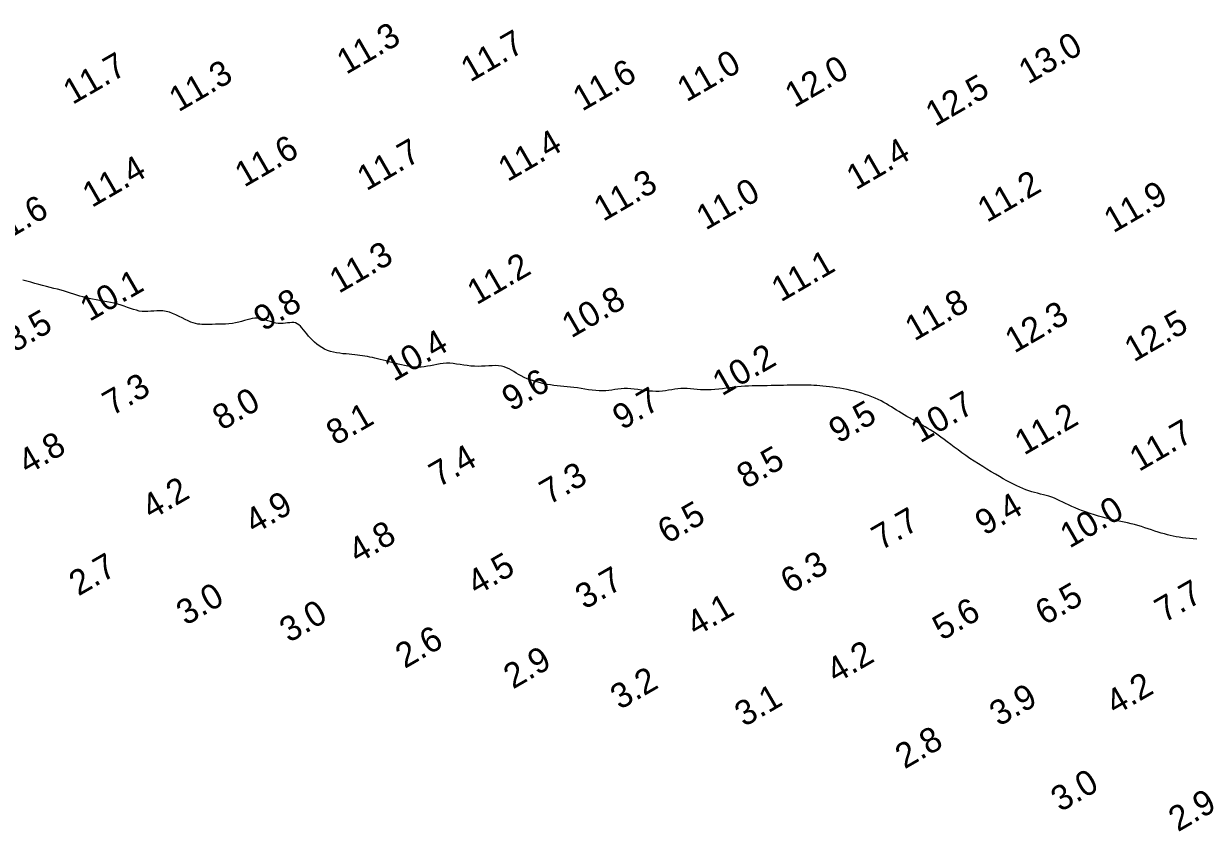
# Model space of a CAD drawing. Extents: x 3024098 to 3056816, y 418252 to 509144.
# Drawn here: x 3030218.5 to 3030453.7, y 418259.5 to 418421.4 of the extents above; entities that cross this region are included whole.
import ezdxf

# ---------------------------------------------------------------- set-up
doc = ezdxf.new("R2010")
doc.units = 0
doc.layers.add('V-CHAN-CONT-EL10', color=7, linetype='Continuous')
doc.layers.add('V-TOPO-SOUN-0911', color=7, linetype='Continuous')

msp = doc.modelspace()

# ---------------------------------------------------------------- linework, layer by layer
at = {"layer": 'V-CHAN-CONT-EL10'}
for points in [[(3030277.32, 418357.16), (3030276.86, 418357.55), (3030276.42, 418357.95), (3030276.02, 418358.37), (3030275.64, 418358.79), (3030275.28, 418359.22), (3030274.95, 418359.64), (3030274.63, 418360.04), (3030274.32, 418360.41), (3030274.01, 418360.74), (3030273.7, 418361.03), (3030273.38, 418361.25), (3030273.04, 418361.41), (3030272.67, 418361.48), (3030272.29, 418361.5), (3030271.88, 418361.47), (3030271.46, 418361.42), (3030271.01, 418361.36), (3030270.55, 418361.31), (3030270.07, 418361.29), (3030269.58, 418361.31), (3030269.08, 418361.4), (3030268.56, 418361.53), (3030268.03, 418361.69), (3030267.5, 418361.87), (3030266.97, 418362.04), (3030266.44, 418362.2), (3030265.92, 418362.31), (3030265.39, 418362.37), (3030264.88, 418362.37), (3030264.37, 418362.3), (3030263.86, 418362.19), (3030263.33, 418362.05), (3030262.8, 418361.89), (3030262.24, 418361.73), (3030261.65, 418361.57), (3030261.04, 418361.43), (3030260.38, 418361.33), (3030259.7, 418361.25), (3030259.01, 418361.2), (3030258.31, 418361.16), (3030257.63, 418361.15), (3030256.97, 418361.14), (3030256.34, 418361.13), (3030255.75, 418361.13), (3030255.23, 418361.12), (3030254.75, 418361.11), (3030254.29, 418361.12), (3030253.86, 418361.15), (3030253.44, 418361.2), (3030253, 418361.29), (3030252.55, 418361.42), (3030252.06, 418361.6), (3030251.52, 418361.84), (3030250.94, 418362.12), (3030250.34, 418362.43), (3030249.71, 418362.74), (3030249.06, 418363.05), (3030248.4, 418363.32), (3030247.75, 418363.55), (3030247.1, 418363.72), (3030246.46, 418363.82), (3030245.84, 418363.85), (3030245.23, 418363.84), (3030244.63, 418363.8), (3030244.03, 418363.75), (3030243.45, 418363.71), (3030242.87, 418363.7), (3030242.29, 418363.73), (3030241.71, 418363.81), (3030241.13, 418363.95), (3030240.54, 418364.12), (3030239.95, 418364.33), (3030239.34, 418364.54), (3030238.71, 418364.77), (3030238.06, 418364.99), (3030237.39, 418365.19), (3030236.69, 418365.37), (3030235.98, 418365.53), (3030235.24, 418365.67), (3030234.51, 418365.79), (3030233.77, 418365.92), (3030233.05, 418366.04), (3030232.34, 418366.17), (3030231.66, 418366.31), (3030231, 418366.46), (3030230.38, 418366.63), (3030229.77, 418366.8), (3030229.17, 418366.99), (3030228.57, 418367.18), (3030227.96, 418367.38), (3030227.34, 418367.58), (3030226.7, 418367.77), (3030226.03, 418367.97), (3030225.34, 418368.16), (3030224.62, 418368.35), (3030223.88, 418368.55), (3030223.12, 418368.74), (3030222.35, 418368.94), (3030221.57, 418369.14), (3030220.78, 418369.34), (3030219.98, 418369.56), (3030219.18, 418369.78), (3030218.39, 418370)], [(3030453.75, 418318.08), (3030452.98, 418318.15), (3030452.23, 418318.22), (3030451.51, 418318.3), (3030450.83, 418318.39), (3030450.19, 418318.49), (3030449.57, 418318.6), (3030448.98, 418318.71), (3030448.39, 418318.84), (3030447.81, 418318.99), (3030447.21, 418319.15), (3030446.6, 418319.33), (3030445.98, 418319.52), (3030445.33, 418319.73), (3030444.66, 418319.95), (3030443.98, 418320.18), (3030443.29, 418320.4), (3030442.6, 418320.62), (3030441.91, 418320.83), (3030441.22, 418321.02), (3030440.53, 418321.19), (3030439.85, 418321.35), (3030439.17, 418321.5), (3030438.48, 418321.64), (3030437.77, 418321.79), (3030437.06, 418321.94), (3030436.32, 418322.1), (3030435.57, 418322.29), (3030434.78, 418322.49), (3030433.98, 418322.72), (3030433.18, 418322.97), (3030432.37, 418323.23), (3030431.57, 418323.5), (3030430.79, 418323.79), (3030430.04, 418324.08), (3030429.32, 418324.37), (3030428.65, 418324.67), (3030428.01, 418324.97), (3030427.41, 418325.26), (3030426.83, 418325.54), (3030426.28, 418325.8), (3030425.73, 418326.06), (3030425.18, 418326.29), (3030424.64, 418326.5), (3030424.08, 418326.69), (3030423.52, 418326.86), (3030422.95, 418327.01), (3030422.37, 418327.15), (3030421.79, 418327.3), (3030421.2, 418327.45), (3030420.62, 418327.61), (3030420.03, 418327.8), (3030419.44, 418328), (3030418.85, 418328.24), (3030418.24, 418328.5), (3030417.63, 418328.79), (3030416.99, 418329.1), (3030416.32, 418329.45), (3030415.63, 418329.82), (3030414.9, 418330.22), (3030414.13, 418330.66), (3030413.33, 418331.12), (3030412.5, 418331.6), (3030411.65, 418332.11), (3030410.8, 418332.64), (3030409.94, 418333.18), (3030409.08, 418333.73), (3030408.24, 418334.29), (3030407.42, 418334.86), (3030406.62, 418335.43), (3030405.85, 418335.99), (3030405.1, 418336.54), (3030404.38, 418337.07), (3030403.7, 418337.58), (3030403.05, 418338.07), (3030402.43, 418338.52), (3030401.85, 418338.93), (3030401.31, 418339.31), (3030400.78, 418339.66), (3030400.28, 418339.99), (3030399.78, 418340.3), (3030399.29, 418340.6), (3030398.8, 418340.89), (3030398.29, 418341.18), (3030397.77, 418341.48), (3030397.24, 418341.78), (3030396.7, 418342.09), (3030396.15, 418342.4), (3030395.6, 418342.71), (3030395.06, 418343.02), (3030394.52, 418343.33), (3030394, 418343.65), (3030393.49, 418343.96), (3030392.99, 418344.28), (3030392.49, 418344.59), (3030391.99, 418344.89), (3030391.49, 418345.2), (3030390.96, 418345.49), (3030390.42, 418345.79), (3030389.84, 418346.07), (3030389.23, 418346.34), (3030388.59, 418346.61), (3030387.93, 418346.86), (3030387.24, 418347.1), (3030386.54, 418347.33), (3030385.82, 418347.54), (3030385.09, 418347.73), (3030384.36, 418347.91), (3030383.63, 418348.07), (3030382.9, 418348.21), (3030382.18, 418348.33), (3030381.46, 418348.44), (3030380.77, 418348.54), (3030380.08, 418348.62), (3030379.42, 418348.69), (3030378.78, 418348.76), (3030378.16, 418348.81), (3030377.56, 418348.86), (3030376.97, 418348.9), (3030376.38, 418348.93), (3030375.78, 418348.95), (3030375.16, 418348.96), (3030374.52, 418348.97), (3030373.85, 418348.97), (3030373.14, 418348.97), (3030372.39, 418348.96), (3030371.62, 418348.94), (3030370.83, 418348.92), (3030370.02, 418348.9), (3030369.22, 418348.88), (3030368.41, 418348.86), (3030367.62, 418348.85), (3030366.85, 418348.83), (3030366.09, 418348.82), (3030365.34, 418348.8), (3030364.6, 418348.79), (3030363.86, 418348.76), (3030363.13, 418348.72), (3030362.4, 418348.68), (3030361.65, 418348.61), (3030360.91, 418348.53), (3030360.15, 418348.44), (3030359.39, 418348.34), (3030358.64, 418348.25), (3030357.88, 418348.16), (3030357.13, 418348.09), (3030356.39, 418348.04), (3030355.65, 418348.01), (3030354.94, 418348.02), (3030354.23, 418348.05), (3030353.54, 418348.1), (3030352.86, 418348.16), (3030352.2, 418348.21), (3030351.55, 418348.26), (3030350.91, 418348.28), (3030350.28, 418348.26), (3030349.67, 418348.22), (3030349.06, 418348.14), (3030348.45, 418348.04), (3030347.84, 418347.94), (3030347.23, 418347.84), (3030346.6, 418347.76), (3030345.95, 418347.7), (3030345.28, 418347.69), (3030344.59, 418347.72), (3030343.87, 418347.78), (3030343.14, 418347.87), (3030342.41, 418347.98), (3030341.68, 418348.08), (3030340.95, 418348.17), (3030340.25, 418348.24), (3030339.57, 418348.28), (3030338.91, 418348.27), (3030338.29, 418348.23), (3030337.67, 418348.15), (3030337.07, 418348.07), (3030336.47, 418347.98), (3030335.86, 418347.91), (3030335.23, 418347.85), (3030334.59, 418347.82), (3030333.91, 418347.83), (3030333.21, 418347.88), (3030332.5, 418347.96), (3030331.77, 418348.05), (3030331.04, 418348.16), (3030330.3, 418348.28), (3030329.58, 418348.39), (3030328.86, 418348.49), (3030328.16, 418348.57), (3030327.48, 418348.64), (3030326.81, 418348.71), (3030326.14, 418348.77), (3030325.48, 418348.84), (3030324.82, 418348.92), (3030324.16, 418349.01), (3030323.49, 418349.12), (3030322.81, 418349.25), (3030322.12, 418349.41), (3030321.44, 418349.59), (3030320.77, 418349.79), (3030320.11, 418350.01), (3030319.47, 418350.25), (3030318.87, 418350.51), (3030318.3, 418350.79), (3030317.76, 418351.09), (3030317.26, 418351.39), (3030316.78, 418351.68), (3030316.31, 418351.97), (3030315.84, 418352.23), (3030315.35, 418352.45), (3030314.85, 418352.64), (3030314.3, 418352.77), (3030313.72, 418352.84), (3030313.1, 418352.86), (3030312.45, 418352.85), (3030311.77, 418352.82), (3030311.06, 418352.77), (3030310.35, 418352.73), (3030309.63, 418352.71), (3030308.9, 418352.73), (3030308.18, 418352.78), (3030307.46, 418352.86), (3030306.75, 418352.97), (3030306.04, 418353.08), (3030305.34, 418353.19), (3030304.65, 418353.28), (3030303.98, 418353.34), (3030303.31, 418353.35), (3030302.65, 418353.31), (3030302.01, 418353.23), (3030301.37, 418353.11), (3030300.74, 418352.98), (3030300.11, 418352.85), (3030299.48, 418352.73), (3030298.84, 418352.63), (3030298.2, 418352.57), (3030297.55, 418352.55), (3030296.89, 418352.58), (3030296.23, 418352.65), (3030295.57, 418352.75), (3030294.91, 418352.88), (3030294.26, 418353.02), (3030293.62, 418353.18), (3030292.99, 418353.34), (3030292.37, 418353.5), (3030291.77, 418353.66), (3030291.18, 418353.81), (3030290.6, 418353.96), (3030290.04, 418354.1), (3030289.49, 418354.24), (3030288.96, 418354.36), (3030288.44, 418354.48), (3030287.94, 418354.59), (3030287.44, 418354.69), (3030286.95, 418354.77), (3030286.46, 418354.85), (3030285.95, 418354.92), (3030285.44, 418354.99), (3030284.91, 418355.04), (3030284.35, 418355.1), (3030283.77, 418355.15), (3030283.16, 418355.2), (3030282.54, 418355.26), (3030281.91, 418355.34), (3030281.27, 418355.44), (3030280.65, 418355.56), (3030280.04, 418355.73), (3030279.44, 418355.93), (3030278.87, 418356.18), (3030278.33, 418356.47), (3030277.81, 418356.8), (3030277.32, 418357.16)]]:
    msp.add_lwpolyline(points, dxfattribs=at)

# ---------------------------------------------------------------- texts
at = {"layer": 'V-TOPO-SOUN-0911'}
for s, p in [('11.3 ', (3030283.2, 418411.1)), ('11.7 ', (3030308.06, 418409.56)), ('13.0 ', (3030419.89, 418409.13)), ('11.7 ', (3030228.34, 418405.06)), ('11.6 ', (3030330.5, 418403.72)), ('11.0 ', (3030351.42, 418405.58)), ('12.0 ', (3030373.04, 418404.44)), ('11.3 ', (3030249.57, 418403.58)), ('12.5 ', (3030401.23, 418400.66)), ('11.4 ', (3030315.55, 418389.61)), ('11.6 ', (3030262.76, 418388.5)), ('11.7 ', (3030287.26, 418387.77)), ('11.4 ', (3030385.36, 418387.93)), ('11.4 ', (3030232.21, 418384.42)), ('11.3 ', (3030334.71, 418381.64)), ('11.2 ', (3030411.64, 418381.44)), ('11.0 ', (3030355.26, 418379.89)), ('11.9 ', (3030436.97, 418379.34)), ('11.6 ', (3030212.59, 418376.46)), ('11.3 ', (3030281.72, 418367.23)), ('11.2 ', (3030309.34, 418364.94)), ('11.1 ', (3030370.32, 418365.51)), ('10.1 ', (3030231.74, 418361.6)), ('9.8', (3030266.56, 418359.66)), ('10.8 ', (3030328.31, 418358.28)), ('11.8 ', (3030397.11, 418357.69)), ('12.3 ', (3030417.15, 418355.26)), ('8.5', (3030216.62, 418355.4)), ('12.5 ', (3030441.09, 418353.49)), ('10.4 ', (3030292.74, 418349.58)), ('10.2 ', (3030358.52, 418346.69)), ('7.3', (3030236.25, 418342.7)), ('9.6', (3030316.3, 418343.59)), ('8.0', (3030258.28, 418339.78)), ('9.7', (3030338.48, 418339.88)), ('9.5', (3030381.84, 418337.19)), ('10.7 ', (3030398.26, 418337.25)), ('8.1', (3030281.08, 418336.77)), ('11.2 ', (3030419.09, 418334.82)), ('11.7 ', (3030442.12, 418331.54)), ('4.8', (3030219.32, 418330.95)), ('7.4', (3030301.7, 418328.39)), ('8.5', (3030363.37, 418328.1)), ('7.3', (3030323.85, 418324.88)), ('4.2', (3030244.12, 418321.9)), ('4.9', (3030264.76, 418319.04)), ('9.4', (3030411.15, 418318.72)), ('6.5', (3030347.52, 418317.05)), ('10.0 ', (3030428.19, 418316.18)), ('7.7', (3030390.41, 418315.76)), ('4.8', (3030285.52, 418313.11)), ('2.7', (3030229.52, 418306.61)), ('4.5', (3030309.33, 418306.74)), ('6.3', (3030372.14, 418307.07)), ('3.7', (3030331, 418303.92)), ('3.0', (3030251.03, 418300.7)), ('6.5', (3030423.21, 418300.74)), ('7.7', (3030447.17, 418301.26)), ('4.1', (3030353.29, 418298.52)), ('5.6', (3030402.62, 418297.69)), ('3.0', (3030271.73, 418297.26)), ('2.6', (3030294.94, 418292.08)), ('2.9', (3030316.63, 418287.97)), ('4.2', (3030381.36, 418289.12)), ('3.2', (3030338.05, 418283.84)), ('4.2', (3030437.36, 418282.76)), ('3.1', (3030362.97, 418280.41)), ('3.9', (3030414.04, 418280.49)), ('2.8', (3030395.14, 418271.96)), ('3.0', (3030426.36, 418263.37)), ('2.9', (3030449.93, 418259.37))]:
    msp.add_text(s, height=5, rotation=30, dxfattribs=at).set_placement(p)

doc.saveas('drawing.dxf')
